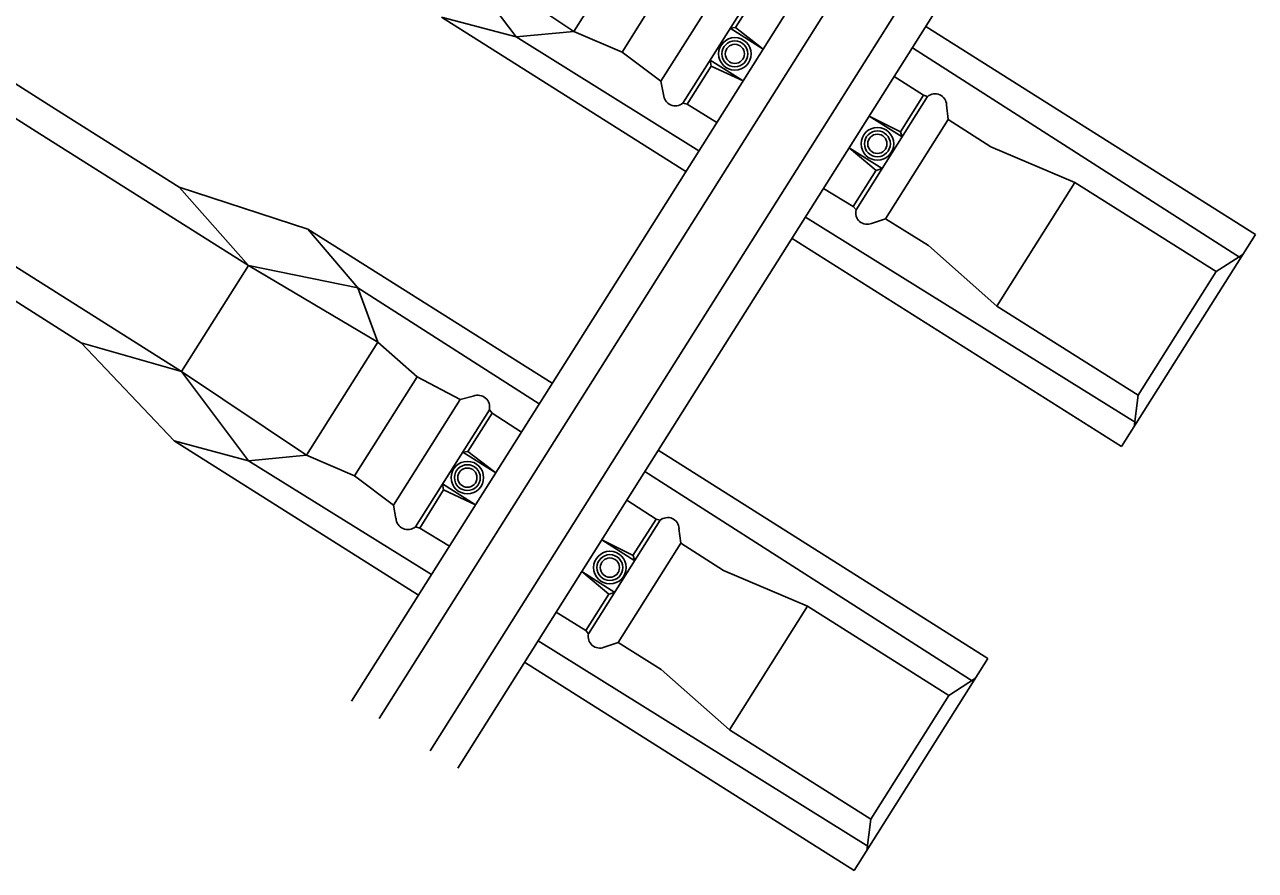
# Model space of a CAD drawing. Extents: x -7483133 to -743169, y -11317770 to -1127091.
# Drawn here: x -743177.943 to -743176.469, y -1127104.72 to -1127103.708 of the extents above; entities that cross this region are included whole.
import ezdxf

# ---------------------------------------------------------------- set-up
doc = ezdxf.new("R2010")
doc.units = 0
doc.layers.add('KOL_ROST', color=7, linetype='Continuous')

msp = doc.modelspace()

# ---------------------------------------------------------------- linework, layer by layer
at = {"layer": 'KOL_ROST'}
for p, q in [((-743177.2306, -1127104.0106), (-743176.9103, -1127103.5032)), ((-743177.1975, -1127104.0314), (-743176.8773, -1127103.5241)), ((-743177.1366, -1127104.0698), (-743176.8164, -1127103.5625)), ((-743177.2848, -1127103.7162), (-743177.1994, -1127103.5809)), ((-743177.1036, -1127104.0907), (-743176.7833, -1127103.5834)), ((-743177.354, -1127103.7228), (-743177.4344, -1127103.6159)), ((-743177.2271, -1127103.7408), (-743177.1523, -1127103.6224)), ((-743178.1742, -1127103.681), (-743177.9244, -1127103.8387)), ((-743177.4431, -1127103.699), (-743177.354, -1127103.7228)), ((-743177.1505, -1127103.8837), (-743177.4431, -1127103.699)), ((-743177.0913, -1127103.7116), (-743177.0976, -1127103.7124)), ((-743177.0976, -1127103.7124), (-743177.0582, -1127103.7374)), ((-743177.0582, -1127103.7374), (-743177.0913, -1127103.7116)), ((-743176.4686, -1127103.9594), (-743176.8634, -1127103.7102)), ((-743177.9057, -1127103.8091), (-743178.054, -1127103.7154)), ((-743177.354, -1127103.7228), (-743177.2848, -1127103.7162)), ((-743177.135, -1127103.8591), (-743177.354, -1127103.7228)), ((-743177.2271, -1127103.7408), (-743177.1805, -1127103.7758)), ((-743177.0582, -1127103.7374), (-743177.0821, -1127103.7753)), ((-743176.4865, -1127103.9871), (-743176.8794, -1127103.7356)), ((-743177.1204, -1127103.7577), (-743177.1216, -1127103.7504)), ((-743177.0821, -1127103.7753), (-743177.1216, -1127103.7504)), ((-743177.0821, -1127103.7753), (-743177.1204, -1127103.7577)), ((-743176.8662, -1127103.7926), (-743176.9011, -1127103.77)), ((-743177.1805, -1127103.7758), (-743177.1775, -1127103.7917)), ((-743177.9057, -1127103.8091), (-743177.7574, -1127103.9027)), ((-743177.1136, -1127103.8252), (-743177.1491, -1127103.8033)), ((-743176.8364, -1127103.8214), (-743176.8386, -1127103.804)), ((-743176.8364, -1127103.8214), (-743176.8386, -1127103.804)), ((-743176.9311, -1127103.8175), (-743176.9551, -1127103.8555)), ((-743176.8916, -1127103.8424), (-743176.9311, -1127103.8175)), ((-743176.9311, -1127103.8175), (-743176.8936, -1127103.8363)), ((-743176.7853, -1127103.8541), (-743176.8365, -1127103.8215)), ((-743176.7853, -1127103.8541), (-743176.8365, -1127103.8215)), ((-743177.6746, -1127103.9964), (-743177.9244, -1127103.8387)), ((-743176.8936, -1127103.8363), (-743176.8916, -1127103.8424)), ((-743176.9551, -1127103.8555), (-743176.9156, -1127103.8804)), ((-743176.9551, -1127103.8555), (-743176.9227, -1127103.8825)), ((-743176.6847, -1127103.897), (-743176.7853, -1127103.8541)), ((-743176.6847, -1127103.897), (-743176.7853, -1127103.8541)), ((-743176.9227, -1127103.8825), (-743176.9156, -1127103.8804)), ((-743177.6032, -1127103.9527), (-743177.7574, -1127103.9027)), ((-743177.6746, -1127103.9964), (-743177.7574, -1127103.9027)), ((-743176.9503, -1127103.9259), (-743176.9857, -1127103.904)), ((-743176.7781, -1127104.045), (-743176.6847, -1127103.897)), ((-743176.5155, -1127104.0037), (-743176.6847, -1127103.897)), ((-743176.6114, -1127104.1849), (-743177.0074, -1127103.9384)), ((-743176.9115, -1127103.9403), (-743176.9282, -1127103.9459)), ((-743176.8601, -1127103.9725), (-743176.9115, -1127103.9403)), ((-743177.6032, -1127103.9527), (-743177.5435, -1127104.0229)), ((-743177.3107, -1127104.1374), (-743177.6032, -1127103.9527)), ((-743176.6288, -1127104.2131), (-743176.4686, -1127103.9594)), ((-743176.6288, -1127104.2131), (-743177.0235, -1127103.9639)), ((-743176.7781, -1127104.045), (-743176.8601, -1127103.9725)), ((-743176.4836, -1127103.9831), (-743176.5155, -1127104.0037)), ((-743177.8748, -1127104.0888), (-743178.0231, -1127103.9951)), ((-743177.6746, -1127103.9964), (-743177.7546, -1127104.1232)), ((-743177.6746, -1127103.9964), (-743177.5197, -1127104.0882)), ((-743177.5435, -1127104.0229), (-743177.6746, -1127103.9964)), ((-743176.5155, -1127104.0037), (-743176.609, -1127104.1517)), ((-743177.5509, -1127104.5179), (-743177.2306, -1127104.0106)), ((-743177.5435, -1127104.0229), (-743177.5197, -1127104.0882)), ((-743177.3262, -1127104.162), (-743177.5435, -1127104.0229)), ((-743177.5178, -1127104.5388), (-743177.1975, -1127104.0314)), ((-743176.609, -1127104.1517), (-743176.7781, -1127104.045)), ((-743177.4569, -1127104.5772), (-743177.1367, -1127104.0699)), ((-743177.7634, -1127104.2064), (-743177.8748, -1127104.0888)), ((-743177.7546, -1127104.1232), (-743177.8748, -1127104.0888)), ((-743177.6051, -1127104.2235), (-743177.5197, -1127104.0882)), ((-743177.5197, -1127104.0882), (-743177.4726, -1127104.1298)), ((-743177.4239, -1127104.5981), (-743177.1036, -1127104.0907)), ((-743177.6743, -1127104.2301), (-743177.7546, -1127104.1232)), ((-743177.5473, -1127104.2482), (-743177.4726, -1127104.1298)), ((-743177.4726, -1127104.1298), (-743177.421, -1127104.1568)), ((-743177.421, -1127104.1568), (-743177.4054, -1127104.1527)), ((-743176.6138, -1127104.1894), (-743176.609, -1127104.1517)), ((-743177.3476, -1127104.1959), (-743177.3827, -1127104.1733)), ((-743177.7634, -1127104.2064), (-743177.6743, -1127104.2301)), ((-743177.4708, -1127104.3911), (-743177.7634, -1127104.2064)), ((-743177.6743, -1127104.2301), (-743177.6051, -1127104.2235)), ((-743177.4116, -1127104.219), (-743177.4179, -1127104.2198)), ((-743177.4179, -1127104.2198), (-743177.3784, -1127104.2447)), ((-743177.3784, -1127104.2447), (-743177.4116, -1127104.219)), ((-743176.7889, -1127104.4668), (-743177.1837, -1127104.2176)), ((-743177.4553, -1127104.3664), (-743177.6743, -1127104.2301)), ((-743176.8068, -1127104.4944), (-743177.1997, -1127104.243)), ((-743177.5473, -1127104.2482), (-743177.5008, -1127104.2831)), ((-743177.4407, -1127104.2651), (-743177.4419, -1127104.2578)), ((-743177.4024, -1127104.2827), (-743177.4419, -1127104.2578)), ((-743177.3784, -1127104.2447), (-743177.4024, -1127104.2827)), ((-743177.4024, -1127104.2827), (-743177.4407, -1127104.2651)), ((-743177.5008, -1127104.2831), (-743177.4978, -1127104.2991)), ((-743177.1864, -1127104.3), (-743177.2214, -1127104.2774)), ((-743177.4339, -1127104.3325), (-743177.4694, -1127104.3106)), ((-743177.1567, -1127104.3288), (-743177.1589, -1127104.3113)), ((-743177.1567, -1127104.3288), (-743177.1589, -1127104.3113)), ((-743177.2514, -1127104.3249), (-743177.2754, -1127104.3628)), ((-743177.2119, -1127104.3498), (-743177.2514, -1127104.3249)), ((-743177.2514, -1127104.3249), (-743177.2139, -1127104.3437)), ((-743177.1056, -1127104.3615), (-743177.1568, -1127104.3289)), ((-743177.1056, -1127104.3615), (-743177.1568, -1127104.3289)), ((-743177.2139, -1127104.3437), (-743177.2119, -1127104.3498)), ((-743177.0049, -1127104.4043), (-743177.1056, -1127104.3615)), ((-743177.0049, -1127104.4043), (-743177.1056, -1127104.3615)), ((-743177.2754, -1127104.3628), (-743177.2359, -1127104.3878)), ((-743177.2754, -1127104.3628), (-743177.243, -1127104.3898)), ((-743177.243, -1127104.3898), (-743177.2359, -1127104.3878)), ((-743177.0984, -1127104.5523), (-743177.0049, -1127104.4043)), ((-743176.8358, -1127104.5111), (-743177.0049, -1127104.4043)), ((-743177.2706, -1127104.4332), (-743177.306, -1127104.4114)), ((-743176.9316, -1127104.6923), (-743177.3277, -1127104.4458)), ((-743177.2318, -1127104.4477), (-743177.2485, -1127104.4532)), ((-743177.1803, -1127104.4799), (-743177.2318, -1127104.4477)), ((-743176.9491, -1127104.7205), (-743177.3438, -1127104.4713)), ((-743176.9491, -1127104.7205), (-743176.7889, -1127104.4668)), ((-743177.0984, -1127104.5523), (-743177.1803, -1127104.4799)), ((-743176.8039, -1127104.4905), (-743176.8358, -1127104.5111)), ((-743176.8358, -1127104.5111), (-743176.9292, -1127104.6591)), ((-743176.9292, -1127104.6591), (-743177.0984, -1127104.5523)), ((-743176.9341, -1127104.6968), (-743176.9292, -1127104.6591))]:
    msp.add_line(p, q, dxfattribs=at)
for points in [[(-743177.2271, -1127103.7408), (-743177.2848, -1127103.7162), (-743177.4344, -1127103.6159), (-743177.6842, -1127103.4582)], [(-743177.1008, -1127103.6494), (-743177.1805, -1127103.7758)], [(-743177.1542, -1127103.8021), (-743177.0657, -1127103.6619)], [(-743177.0624, -1127103.6659), (-743177.0913, -1127103.7116)], [(-743177.1204, -1127103.7577), (-743177.1491, -1127103.8033)], [(-743176.8611, -1127103.7941), (-743176.9468, -1127103.9298)], [(-743176.8937, -1127103.8363), (-743176.8662, -1127103.7926)], [(-743176.8662, -1127103.7926), (-743176.8611, -1127103.7941)], [(-743176.8662, -1127103.7926), (-743176.8611, -1127103.7941)], [(-743177.1491, -1127103.8033), (-743177.1542, -1127103.8021)], [(-743176.9115, -1127103.9403), (-743176.8364, -1127103.8214)], [(-743176.9503, -1127103.9259), (-743176.9228, -1127103.8824)], [(-743176.9503, -1127103.9259), (-743176.9468, -1127103.9298)], [(-743177.5473, -1127104.2482), (-743177.6051, -1127104.2235), (-743177.7546, -1127104.1232), (-743178.0044, -1127103.9655)], [(-743177.421, -1127104.1568), (-743177.5008, -1127104.2831)], [(-743177.4745, -1127104.3094), (-743177.386, -1127104.1692)], [(-743177.3827, -1127104.1733), (-743177.386, -1127104.1692)], [(-743177.3827, -1127104.1733), (-743177.4116, -1127104.219)], [(-743177.4407, -1127104.2651), (-743177.4694, -1127104.3106)], [(-743177.1814, -1127104.3014), (-743177.2671, -1127104.4372)], [(-743177.214, -1127104.3436), (-743177.1864, -1127104.3)], [(-743177.1864, -1127104.3), (-743177.1814, -1127104.3014)], [(-743177.1864, -1127104.3), (-743177.1814, -1127104.3014)], [(-743177.4694, -1127104.3106), (-743177.4745, -1127104.3094)], [(-743177.2318, -1127104.4477), (-743177.1567, -1127104.3288)], [(-743177.2706, -1127104.4332), (-743177.2431, -1127104.3897)], [(-743177.2706, -1127104.4332), (-743177.2671, -1127104.4372)]]:
    msp.add_lwpolyline(points, dxfattribs=at)
for centre, radius in [((-743177.092, -1127103.743), 0.0195), ((-743177.092, -1127103.743), 0.0155), ((-743177.092, -1127103.743), 0.0115), ((-743176.9213, -1127103.8507), 0.0195), ((-743176.9213, -1127103.8507), 0.0155), ((-743176.9213, -1127103.8507), 0.0115), ((-743177.4123, -1127104.2503), 0.0195), ((-743177.4123, -1127104.2503), 0.0155), ((-743177.4123, -1127104.2503), 0.0115), ((-743177.2416, -1127104.358), 0.0195), ((-743177.2416, -1127104.358), 0.0155), ((-743177.2416, -1127104.358), 0.0115)]:
    msp.add_circle(centre, radius, dxfattribs=at)
for centre, radius, start, end in [((-743177.1632, -1127103.7909), 0.0143, 183.2195, 308.7478), ((-743176.8522, -1127103.8045), 0.0137, 2.1748, 130.3968), ((-743176.8522, -1127103.8045), 0.0137, 2.1748, 130.3968), ((-743176.9336, -1127103.9333), 0.0137, 165.0758, 293.2978), ((-743177.3999, -1127104.1659), 0.0143, 346.7248, 112.2532), ((-743177.4835, -1127104.2982), 0.0143, 183.2195, 308.7478), ((-743177.1725, -1127104.3118), 0.0137, 2.1748, 130.3968), ((-743177.1725, -1127104.3118), 0.0137, 2.1748, 130.3968), ((-743177.2539, -1127104.4407), 0.0137, 165.0758, 293.2978)]:
    msp.add_arc(centre, radius, start, end, dxfattribs=at)

doc.saveas('drawing.dxf')
